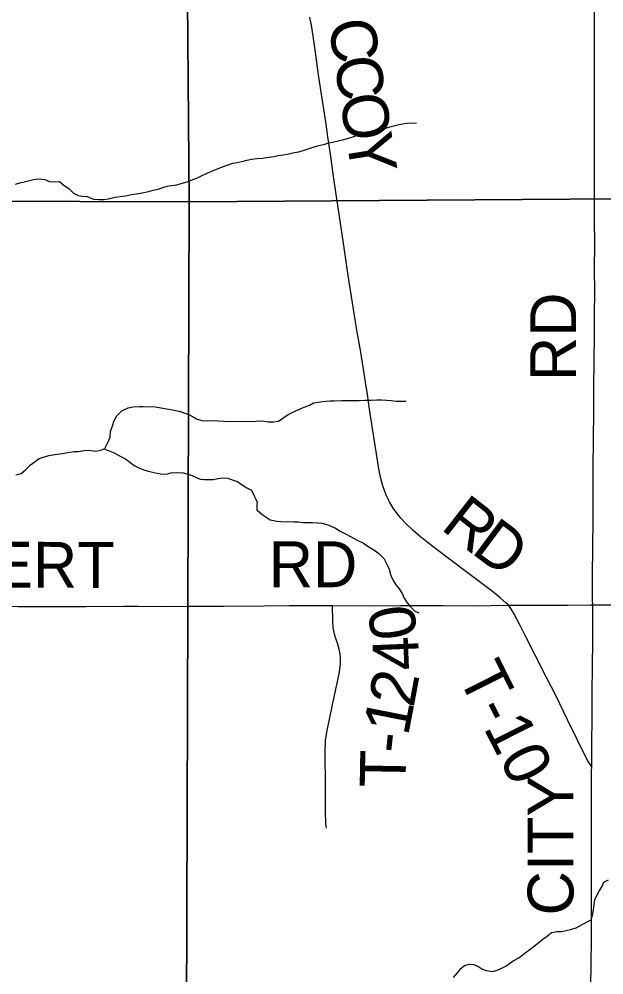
# Model space of a CAD drawing. Extents: x 1985906 to 2360102, y 891258 to 1222054.
# Drawn here: x 2129507 to 2133334, y 999122 to 1005371 of the extents above; entities that cross this region are included whole.
import ezdxf

# ---------------------------------------------------------------- set-up
doc = ezdxf.new("R2010")
doc.units = 0
for name, color, linetype in [('GM_X_Minor_River', 7, 'Continuous'), ('GM_X_Section', 7, 'Continuous'), ('GM_X_Township_Road', 7, 'Continuous'), ('GM_X_Township_Road_Text', 7, 'Continuous')]:
    doc.layers.add(name, color=color, linetype=linetype)

msp = doc.modelspace()

# ---------------------------------------------------------------- linework, layer by layer
at = {"layer": 'GM_X_Minor_River'}
for points in [[(2129599.9, 1004322.9), (2129636, 1004327.4), (2129674.2, 1004321.9), (2129706.5, 1004310.3), (2129732.7, 1004306.7), (2129770.8, 1004309.2), (2129799.2, 1004285.5), (2129833.6, 1004261.9), (2129862.1, 1004234.2), (2129892.5, 1004218.5), (2129918.6, 1004214.9), (2129952.8, 1004211.3), (2129993.2, 1004193.8), (2130029.3, 1004192.3), (2130061.5, 1004192.7), (2130089.5, 1004197.1), (2130135.6, 1004207.8), (2130167.6, 1004212.2), (2130203.7, 1004216.7), (2130241.8, 1004225.2), (2130275.8, 1004229.7), (2130311.9, 1004236.2), (2130354, 1004244.8), (2130384, 1004253.2), (2130416, 1004259.6), (2130460, 1004274.2), (2130486, 1004280.6), (2130538.2, 1004287.3), (2130566.2, 1004295.7), (2130606.2, 1004308.3), (2130644.1, 1004322.8), (2130670.1, 1004331.2), (2130700, 1004347.6), (2130738, 1004364.2), (2130783.9, 1004384.9), (2130831.8, 1004403.6), (2130873.8, 1004418.2), (2130905.8, 1004428.6), (2130931.8, 1004435), (2130971.9, 1004443.5), (2130997.9, 1004449.9), (2131027.9, 1004456.3), (2131062, 1004460.8), (2131100.1, 1004463.3), (2131126.2, 1004465.7), (2131176.3, 1004472.3), (2131202.4, 1004478.7), (2131234.4, 1004485.1), (2131272.5, 1004491.7), (2131306.5, 1004500.1), (2131336.6, 1004504.5), (2131372.6, 1004515.1), (2131430.6, 1004533.9), (2131458.6, 1004542.3), (2131506.6, 1004554.9), (2131532.6, 1004563.3), (2131558.6, 1004567.7), (2131594.7, 1004576.2), (2131632.7, 1004584.7), (2131670.7, 1004595.2), (2131702.7, 1004605.7), (2131738.7, 1004616.2), (2131772.7, 1004626.7), (2131810.8, 1004635.2), (2131842.8, 1004641.7), (2131870.9, 1004646.1), (2131906.9, 1004658.6), (2131940.9, 1004669), (2131966.9, 1004675.4), (2131994.9, 1004681.8), (2132027, 1004688.2), (2132065.1, 1004692.8), (2132107.3, 1004691.3)], [(2129483.9, 1004291.3), (2129511.8, 1004301.7), (2129547.9, 1004310.2), (2129573.9, 1004316.6), (2129599.9, 1004322.9)], [(2129484.4, 1002392), (2129520.5, 1002400.5), (2129548.2, 1002424.9), (2129582, 1002457.5), (2129611.8, 1002479.9), (2129637.7, 1002498.3), (2129663.7, 1002506.7), (2129703.7, 1002519.2), (2129739.7, 1002525.8), (2129787.8, 1002532.4), (2129825.9, 1002536.9), (2129866, 1002543.5), (2129894.1, 1002543.8), (2129932.2, 1002550.4), (2129962.3, 1002552.8), (2130006.5, 1002547.4), (2130042.6, 1002553.8), (2130068.5, 1002564.2), (2130090.1, 1002606.6), (2130101.7, 1002638.9), (2130105.3, 1002675), (2130118.8, 1002713.3), (2130128.4, 1002747.5), (2130146.1, 1002777.9), (2130179.8, 1002810.4), (2130219.7, 1002829), (2130253.8, 1002835.5), (2130291.9, 1002838), (2130318, 1002838.3), (2130398.4, 1002835.4), (2130434.6, 1002829.8), (2130470.8, 1002822.3), (2130499, 1002818.7), (2130533.2, 1002813.1), (2130563.4, 1002805.5), (2130591.7, 1002795.8), (2130617.9, 1002786.2), (2130646.2, 1002770.5), (2130672.5, 1002756.8), (2130702.7, 1002747.2), (2130740.9, 1002745.7), (2130771, 1002746.1), (2130807.2, 1002744.6), (2130845.4, 1002743.1), (2130877.5, 1002741.5), (2131000, 1002743.1), (2131032.1, 1002741.5), (2131078.3, 1002744.2), (2131108.4, 1002742.6), (2131136.6, 1002738.9), (2131170.7, 1002737.4), (2131204.8, 1002743.8), (2131232.7, 1002762.3), (2131266.5, 1002786.8), (2131294.4, 1002799.2), (2131342.3, 1002821.9), (2131372.3, 1002834.3), (2131406.3, 1002846.8), (2131434.2, 1002863.2), (2131466.3, 1002867.7), (2131492.3, 1002872), (2131540.5, 1002874.7), (2131568.6, 1002875), (2131618.7, 1002877.7), (2131687, 1002878.6), (2131731.2, 1002877.2), (2131769.3, 1002879.7), (2131811.5, 1002880.3), (2131847.6, 1002882.8), (2131877.7, 1002881.2), (2131911.9, 1002879.6), (2131942, 1002878), (2131974.2, 1002874.4), (2132010.4, 1002872.9), (2132040.5, 1002873.3)], [(2130062.9, 1002562), (2130129.2, 1002535), (2130159.5, 1002519.3), (2130204, 1002495.8), (2130230.4, 1002474.1), (2130258.8, 1002452.4), (2130291.1, 1002436.8), (2130323.4, 1002425.2), (2130351.6, 1002415.6), (2130389.9, 1002406.1), (2130430.1, 1002398.6), (2130468.3, 1002397.1), (2130500.3, 1002405.5), (2130538.5, 1002408), (2130580.7, 1002404.6), (2130612.9, 1002397), (2130639.1, 1002387.3), (2130665.4, 1002373.6), (2130693.7, 1002364), (2130719.8, 1002360.3), (2130778, 1002361.1), (2130808.1, 1002367.5), (2130842.1, 1002372), (2130872.3, 1002370.4), (2130908.6, 1002356.8), (2130936.8, 1002347.2), (2130967.2, 1002325.5), (2130997.6, 1002305.9), (2131027.9, 1002292.2), (2131064.4, 1002213)], [(2131064.4, 1002213), (2131062.4, 1002199), (2131062.5, 1002162.8), (2131096.5, 1002132.7), (2131122.5, 1002114.6), (2131150.5, 1002098.5), (2131192.5, 1002088.4), (2131218.5, 1002086.3), (2131248.5, 1002084.3), (2131278.5, 1002086.2), (2131306.5, 1002084.2), (2131332.5, 1002084.2), (2131364.5, 1002080.1), (2131426.5, 1002080), (2131462.5, 1002077.9), (2131490.4, 1002075.9), (2131534.4, 1002063.8), (2131576.5, 1002043.6), (2131608.5, 1002023.5), (2131642.5, 1002005.4), (2131674.5, 1001989.3), (2131718.5, 1001965.1), (2131760.5, 1001945)], [(2131760.5, 1001945), (2131760.5, 1001945), (2131794.6, 1001920.9), (2131828.6, 1001900.7), (2131860.6, 1001878.6), (2131896.6, 1001842.4), (2131908.7, 1001816.3), (2131928.7, 1001774.2), (2131938.8, 1001734), (2131954.8, 1001699.9), (2131972.9, 1001671.8), (2131994.9, 1001645.6), (2132012.9, 1001615.5), (2132027, 1001585.4), (2132047, 1001555.3), (2132069, 1001529.2), (2132097.1, 1001501), (2132123.1, 1001488.9)], [(2132692.2, 999178.5), (2132740.1, 999214.5), (2132776.1, 999234.5), (2132810, 999260.5), (2132852, 999290.6), (2132887.9, 999318.6), (2132933.9, 999356.7), (2132961.8, 999374.7), (2132989.8, 999398.7), (2133027.8, 999406.7), (2133057.8, 999406.6), (2133087.7, 999412.6), (2133115.7, 999418.6), (2133151.7, 999430.6), (2133219.6, 999466.6), (2133249.6, 999482.6), (2133261.5, 999520.7), (2133267.5, 999562.8), (2133273.4, 999615), (2133303.3, 999669.1), (2133319.2, 999697.2), (2133333.2, 999729.2), (2133363.2, 999743.2)], [(2132348.4, 999104.8), (2132378.4, 999138.9), (2132396.3, 999164.9), (2132422.3, 999182.9), (2132452.3, 999192.9), (2132480.3, 999190.9), (2132508.3, 999178.8), (2132534.3, 999162.7), (2132562.3, 999150.6), (2132606.3, 999144.5), (2132642.2, 999156.5), (2132692.2, 999178.5)]]:
    msp.add_lwpolyline(points, dxfattribs=at)
at = {"layer": 'GM_X_Section'}
for points in [[(2135869.9, 1009550.1), (2135913, 1004213.2), (2130620.1, 1004176.3), (2130575.1, 1009477.1)], [(2130575.1, 1009477.1), (2130620.1, 1004176.3), (2126323.4, 1004189.6), (2125179.1, 1004140.5), (2125143.7, 1009493.4)], [(2125179.1, 1004140.5), (2126323.4, 1004189.6), (2130620.1, 1004176.3), (2130602.6, 998861.2), (2125175.4, 998857.3), (2125220.8, 1001521)], [(2130620.1, 1004176.3), (2135913, 1004213.2), (2135903.9, 998846.2), (2130602.6, 998861.2)]]:
    msp.add_lwpolyline(points, close=True, dxfattribs=at)
at = {"layer": 'GM_X_Township_Road'}
for points in [[(2133260.2, 1001541), (2133259.2, 1001570.9), (2133259.7, 1001636.5), (2133259.6, 1001735), (2133262.6, 1002098.4), (2133263.5, 1002439.6), (2133268, 1002806.9), (2133268.3, 1002949.1), (2133269.8, 1003145.9), (2133271.4, 1003293.6), (2133272.5, 1003424.8), (2133273.3, 1003605.3), (2133273.1, 1003720.1), (2133273.3, 1003917), (2133272.9, 1004046.8), (2133271.9, 1004346.4), (2133271.9, 1004752.7), (2133271.8, 1004892.5), (2133272.6, 1005114.6), (2133272.5, 1005475.5)], [(2132708.3, 1001539.2), (2132704.5, 1001543.6), (2132692.8, 1001555.6), (2132655.6, 1001587.4), (2132603.9, 1001628), (2132420.5, 1001765.9), (2132224.3, 1001914.2), (2132134.6, 1001985.3), (2132085.6, 1002028.4), (2132038.5, 1002073.7), (2132005.2, 1002109.5), (2131974.1, 1002147.1), (2131955.6, 1002173.7), (2131931, 1002215.8), (2131909.4, 1002259.5), (2131897.1, 1002289.6), (2131886.6, 1002320.4), (2131874.1, 1002367.6), (2131861.4, 1002431.7), (2131845.4, 1002528.8), (2131830.5, 1002626), (2131799.9, 1002820.3), (2131785.6, 1002917.6), (2131773.1, 1002998.7), (2131742, 1003192.8), (2131717.4, 1003338.4), (2131688.7, 1003516.4), (2131661.1, 1003694.1), (2131627.3, 1003921.2), (2131567.2, 1004326.8), (2131544.2, 1004489.1), (2131527.4, 1004602.7), (2131512.9, 1004700), (2131483.4, 1004894.5), (2131466.3, 1005008), (2131449.9, 1005121.6), (2131436.6, 1005217.4), (2131419.3, 1005331.2), (2131408.9, 1005384.1)], [(2126732.8, 1001537.5), (2126751.6, 1001538.4), (2126797.6, 1001541), (2126842.4, 1001541.1), (2127170.5, 1001537.8), (2127268.3, 1001537), (2127453.2, 1001537.4), (2127760.6, 1001536.8), (2127957.6, 1001535.7), (2128318.9, 1001536.5), (2128910, 1001534.3), (2129172.6, 1001533.7), (2129353.2, 1001532.8), (2129500.9, 1001531.9), (2129730.5, 1001531.6), (2129943.7, 1001531.5), (2130189.9, 1001533.4), (2130288.5, 1001532.7), (2130436.3, 1001531.9), (2130616.8, 1001532.5), (2130844.6, 1001534.2)], [(2130844.6, 1001534.2), (2131109.3, 1001536.2), (2131273.4, 1001537.7), (2131470.6, 1001537.6), (2131558.4, 1001536.8)], [(2131512.7, 1000658), (2131513.9, 1000670.8), (2131521.8, 1000719.5), (2131566.7, 1000928.6), (2131600.6, 1001089.8), (2131606.4, 1001122.2), (2131609.8, 1001154.9), (2131610, 1001187.7), (2131606.9, 1001220.5), (2131600.8, 1001252.8), (2131591.9, 1001284.4), (2131579.6, 1001321.8), (2131575.9, 1001334.2), (2131571.1, 1001350.3), (2131567.6, 1001363.5), (2131564.2, 1001379.1), (2131561, 1001397.5), (2131558.8, 1001428.1), (2131558.4, 1001536.8)], [(2131558.4, 1001536.8), (2131806.4, 1001536.3), (2132003.3, 1001537.6), (2132183.7, 1001538.2), (2132282.2, 1001537.5), (2132478.8, 1001536.4), (2132708.3, 1001539.2)], [(2132708.3, 1001539.2), (2132740.8, 1001539.6), (2132903.2, 1001539), (2133095.9, 1001539.5), (2133243.4, 1001540.8), (2133260.2, 1001541)], [(2133253.6, 1000482.5), (2133236.5, 1000509.2), (2133228.2, 1000522.1), (2133220.5, 1000536.3), (2133098.1, 1000786.4), (2133019.5, 1000948.7), (2132958.6, 1001065.8), (2132883.1, 1001212.5), (2132825.4, 1001327.4), (2132788.2, 1001401.6), (2132742.3, 1001488.8), (2132725.3, 1001517.4), (2132715.5, 1001530.9), (2132708.3, 1001539.2)], [(2133253.6, 1000482.5), (2133254.9, 1000636.2), (2133255.8, 1000800.3), (2133257.4, 1000997.2), (2133258.6, 1001109.4), (2133259.2, 1001168.4), (2133260.6, 1001275.8), (2133262.2, 1001357.8), (2133261.6, 1001485.3), (2133260.2, 1001541)], [(2133260.2, 1001541), (2133357.9, 1001541.9), (2133503.5, 1001541.6), (2133913.7, 1001544.4), (2134209, 1001546.7), (2134405.8, 1001549), (2134569.9, 1001551.7), (2134832.3, 1001553.7), (2135012.7, 1001556.4), (2135176.8, 1001558.3), (2135291.6, 1001558.3), (2135438.5, 1001559.4), (2135683.8, 1001562.3), (2135815, 1001563.1), (2135914.1, 1001565.6)], [(2131518.1, 1000081.2), (2131516.1, 1000094.2), (2131514.6, 1000109), (2131512.9, 1000126.4), (2131511.4, 1000177.3), (2131510.8, 1000341.9), (2131509.4, 1000588.8), (2131510.9, 1000638.1), (2131512.7, 1000658)], [(2133248, 999066.3), (2133249.2, 999176.5), (2133251.8, 999373.2), (2133252.3, 999488), (2133252.4, 999570), (2133252.3, 999701.2), (2133253, 999848.8), (2133252.7, 1000021.5), (2133252.5, 1000144.1), (2133252.8, 1000258.5), (2133253.3, 1000455.9), (2133253.6, 1000482.5)]]:
    msp.add_lwpolyline(points, dxfattribs=at)

# ---------------------------------------------------------------- texts
at = {"layer": 'GM_X_Township_Road_Text'}
for s, rotation, p in [('C', 278.86784, (2131528.3, 1005353.9)), ('C', 278.76902, (2131566.3, 1005110.6)), ('O', 278.76943, (2131603.8, 1004867.1)), ('Y', 279.11565, (2131644.4, 1004604.2)), ('RD', 90, (2133152.1, 1003004.5)), ('R', 322.00127, (2132258.4, 1002040.8)), ('D', 323.23219, (2132458, 1001884.9)), ('TOLBERT', 359.85109, (2128281.1, 1001657.4)), ('RD', 0.00001, (2131140.5, 1001657.3)), ('0', 98.57458, (2132115.6, 1001337.9)), ('4', 92.34802, (2132126.5, 1001117.9)), ('T-10', 296.72009, (2132373.3, 1001077.5)), ('2', 79.44851, (2132087.4, 1000862.9)), ('1', 78.89315, (2132051.2, 1000678.5)), ('-', 83.7348, (2132038.8, 1000562.6)), ('T', 88.95852, (2132035.2, 1000345.5)), ('CITY', 90, (2133134.5, 999511))]:
    msp.add_text(s, height=300, rotation=rotation, dxfattribs=at).set_placement(p)

doc.saveas('drawing.dxf')
